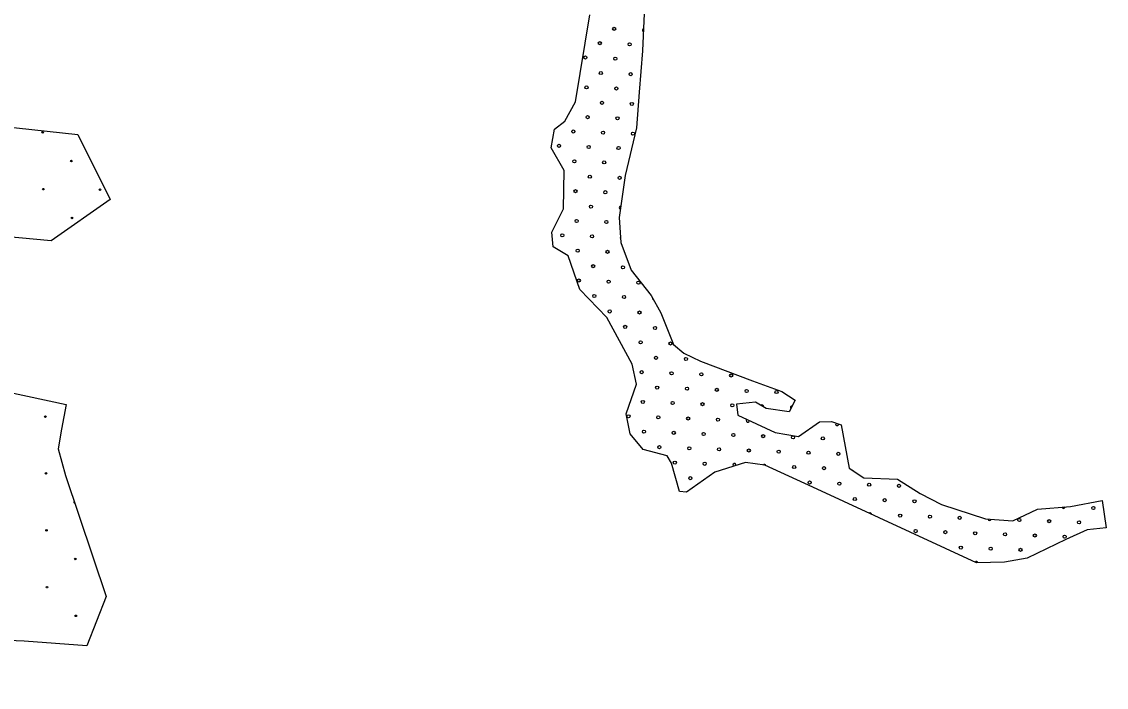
# Model space of a CAD drawing. Extents: x 1612280 to 1883141, y 560852 to 780851.
# Drawn here: x 1805479 to 1812813, y 650254 to 654757 of the extents above; entities that cross this region are included whole.
import ezdxf

# ---------------------------------------------------------------- set-up
doc = ezdxf.new("R2010")
doc.units = 0
for name, color, linetype in [('DESIGN - EROSION CONTROL - Devices', 7, 'Continuous'), ('DESIGN - SCRATCH - User 1', 7, 'Continuous'), ('DESIGN - TRAFFIC CONTROL PERMANENT - Pavement Marking Text', 7, 'Continuous')]:
    doc.layers.add(name, color=color, linetype=linetype)

msp = doc.modelspace()

# ---------------------------------------------------------------- linework, layer by layer
at = {"layer": 'DESIGN - EROSION CONTROL - Devices'}
for centre in [(1805620.8, 654008.3), (1805620.8, 654008.3), (1805814.9, 653814.1), (1805814.9, 653814.1), (1805624.5, 653623.7), (1805624.5, 653623.7), (1806009.1, 653620), (1806009.1, 653620), (1805818.7, 653429.6), (1805818.7, 653429.6), (1805639.5, 652085.5), (1805639.5, 652085.5), (1805643.2, 651701), (1805643.2, 651701), (1805646.9, 651316.4), (1805646.9, 651316.4), (1805841.1, 651122.3), (1805841.1, 651122.3), (1805650.7, 650931.8), (1805650.7, 650931.8), (1805844.8, 650737.7), (1805844.8, 650737.7)]:
    msp.add_circle(centre, 5.28, dxfattribs=at)
for centre, start, end in [((1805837.3, 651506.8), 118.2162, 278.84433), ((1806035.2, 650928.1), 168.98678, 228.07375)]:
    msp.add_arc(centre, 5.28, start, end, dxfattribs=at)
at = {"layer": 'DESIGN - SCRATCH - User 1'}
for points in [[(1809059.4, 653903.1), (1809081.2, 654028.7), (1809152.2, 654083.3), (1809223.1, 654214.3), (1809321.3, 654804.1)], [(1809059.4, 653903.1), (1809081.2, 654028.7), (1809152.2, 654083.3), (1809223.1, 654214.3), (1809321.3, 654804.1)], [(1809687.6, 654812), (1809676.8, 654560.1), (1809655.2, 654279.3), (1809635.6, 654037.9)], [(1809687.6, 654812), (1809676.8, 654560.1), (1809655.2, 654279.3), (1809635.6, 654037.9)], [(1804839.2, 654105.1), (1805859, 653994.2), (1806077.6, 653553.6), (1805678.5, 653274.6), (1804826.5, 653353.8), (1804817, 653166.8), (1804712.5, 653160.5), (1804699.8, 652399.7), (1805779.8, 652168.3)], [(1804839.2, 654105.1), (1805859, 653994.2), (1806077.6, 653553.6), (1805678.5, 653274.6), (1804826.5, 653353.8), (1804817, 653166.8), (1804712.5, 653160.5), (1804699.8, 652399.7), (1805779.8, 652168.3)], [(1809635.6, 654037.9), (1809560.7, 653716.9), (1809518.7, 653432), (1809530.7, 653264), (1809599.7, 653075), (1809734.6, 652904), (1809800.5, 652787.1), (1809887.4, 652574.1), (1809956.4, 652514.1), (1810070.3, 652460.1), (1810421, 652328.1), (1810618.9, 652256.1), (1810708.8, 652196.1), (1810669.8, 652118.2), (1810513.9, 652139.2), (1810442, 652184.1), (1810313.1, 652169.2), (1810322.1, 652094.2), (1810573.9, 651977.2), (1810732.8, 651950.2), (1810873.7, 652049.2), (1810954.6, 652052.2), (1811019.9, 652030.2)], [(1809635.6, 654037.9), (1809560.7, 653716.9), (1809518.7, 653432), (1809530.7, 653264), (1809599.7, 653075), (1809734.6, 652904), (1809800.5, 652787.1), (1809887.4, 652574.1), (1809956.4, 652514.1), (1810070.3, 652460.1), (1810421, 652328.1), (1810618.9, 652256.1), (1810708.8, 652196.1), (1810669.8, 652118.2), (1810513.9, 652139.2), (1810442, 652184.1), (1810313.1, 652169.2), (1810322.1, 652094.2), (1810573.9, 651977.2), (1810732.8, 651950.2), (1810873.7, 652049.2), (1810954.6, 652052.2), (1811019.9, 652030.2)], [(1811019.9, 652030.2), (1811075.6, 651737.3), (1811173.2, 651672.2), (1811400.9, 651662.9), (1811554.2, 651565.3), (1811698.2, 651490.9), (1811995.6, 651393.3), (1812181.5, 651379.3), (1812348.7, 651458.4), (1812571.7, 651477), (1812785.5, 651518.8), (1812813.4, 651332.8), (1812683.3, 651318.9), (1812539.2, 651253.8), (1812279, 651128.3), (1812125.7, 651100.4), (1811935.2, 651095.7), (1810829.4, 651607.2), (1810504.1, 651755.9), (1810374, 651774.5), (1810165, 651709.4), (1809974.5, 651574.6), (1809928, 651579.2), (1809872.2, 651769.9), (1809844.4, 651821), (1809681.7, 651862.9), (1809593.5, 651969.8), (1809565.6, 652104.6), (1809635.3, 652304.5), (1809607.4, 652439.4), (1809435.5, 652755.5), (1809254.3, 652946.1), (1809175.3, 653174), (1809073.1, 653234.4), (1809063.8, 653332), (1809142.8, 653490.1), (1809147.4, 653750.5), (1809059.4, 653903.1)], [(1811019.9, 652030.2), (1811075.6, 651737.3), (1811173.2, 651672.2), (1811400.9, 651662.9), (1811554.2, 651565.3), (1811698.2, 651490.9), (1811995.6, 651393.3), (1812181.5, 651379.3), (1812348.7, 651458.4), (1812571.7, 651477), (1812785.5, 651518.8), (1812813.4, 651332.8), (1812683.3, 651318.9), (1812539.2, 651253.8), (1812279, 651128.3), (1812125.7, 651100.4), (1811935.2, 651095.7), (1810829.4, 651607.2), (1810504.1, 651755.9), (1810374, 651774.5), (1810165, 651709.4), (1809974.5, 651574.6), (1809928, 651579.2), (1809872.2, 651769.9), (1809844.4, 651821), (1809681.7, 651862.9), (1809593.5, 651969.8), (1809565.6, 652104.6), (1809635.3, 652304.5), (1809607.4, 652439.4), (1809435.5, 652755.5), (1809254.3, 652946.1), (1809175.3, 653174), (1809073.1, 653234.4), (1809063.8, 653332), (1809142.8, 653490.1), (1809147.4, 653750.5), (1809059.4, 653903.1)], [(1805779.8, 652168.3), (1805747.2, 652001.2), (1805726.2, 651867.8), (1805775.9, 651687.3), (1806050.3, 650868.7)], [(1805779.8, 652168.3), (1805747.2, 652001.2), (1805726.2, 651867.8), (1805775.9, 651687.3), (1806050.3, 650868.7)], [(1806050.3, 650868.7), (1805919.6, 650533.9), (1805496.3, 650565.3), (1805067.7, 650583.6), (1804453.6, 650586.2), (1804466.8, 650254.1)], [(1806050.3, 650868.7), (1805919.6, 650533.9), (1805496.3, 650565.3), (1805067.7, 650583.6), (1804453.6, 650586.2), (1804466.8, 650254.1)]]:
    msp.add_lwpolyline(points, dxfattribs=at)
at = {"layer": 'DESIGN - TRAFFIC CONTROL PERMANENT - Pavement Marking Text'}
for centre in [(1809485.2, 654708.3), (1809485.2, 654708.3), (1809388.1, 654611.3), (1809388.1, 654611.3), (1809589.7, 654603.8), (1809589.7, 654603.8), (1809291, 654514.2), (1809291, 654514.2), (1809492.7, 654506.7), (1809492.7, 654506.7), (1809395.6, 654409.7), (1809395.6, 654409.7), (1809597.2, 654402.2), (1809597.2, 654402.2), (1809298.5, 654312.6), (1809298.5, 654312.6), (1809500.1, 654305.1), (1809500.1, 654305.1), (1809403.1, 654208), (1809403.1, 654208), (1809604.7, 654200.6), (1809604.7, 654200.6), (1809306, 654111), (1809306, 654111), (1809507.6, 654103.5), (1809507.6, 654103.5), (1809208.9, 654013.9), (1809208.9, 654013.9), (1809410.5, 654006.4), (1809410.5, 654006.4), (1809612.1, 653999), (1809612.1, 653999), (1809111.8, 653916.8), (1809111.8, 653916.8), (1809313.5, 653909.4), (1809313.5, 653909.4), (1809515.1, 653901.9), (1809515.1, 653901.9), (1809216.4, 653812.3), (1809216.4, 653812.3), (1809418, 653804.8), (1809418, 653804.8), (1809320.9, 653707.8), (1809320.9, 653707.8), (1809522.5, 653700.3), (1809522.5, 653700.3), (1809223.8, 653610.7), (1809223.8, 653610.7), (1809425.5, 653603.2), (1809425.5, 653603.2), (1809328.4, 653506.1), (1809328.4, 653506.1), (1809231.3, 653409.1), (1809231.3, 653409.1), (1809432.9, 653401.6), (1809432.9, 653401.6), (1809134.2, 653312), (1809134.2, 653312), (1809335.9, 653304.5), (1809335.9, 653304.5), (1809238.8, 653207.5), (1809238.8, 653207.5), (1809440.4, 653200), (1809440.4, 653200), (1809343.3, 653102.9), (1809343.3, 653102.9), (1809544.9, 653095.5), (1809544.9, 653095.5), (1809246.2, 653005.9), (1809246.2, 653005.9), (1809447.9, 652998.4), (1809447.9, 652998.4), (1809649.5, 652990.9), (1809649.5, 652990.9), (1809350.8, 652901.3), (1809350.8, 652901.3), (1809552.4, 652893.8), (1809552.4, 652893.8), (1809455.3, 652796.8), (1809455.3, 652796.8), (1809656.9, 652789.3), (1809656.9, 652789.3), (1809559.9, 652692.2), (1809559.9, 652692.2), (1809761.5, 652684.8), (1809761.5, 652684.8), (1809664.4, 652587.7), (1809664.4, 652587.7), (1809866, 652580.2), (1809866, 652580.2), (1809768.9, 652483.2), (1809768.9, 652483.2), (1809970.6, 652475.7), (1809970.6, 652475.7), (1809671.9, 652386.1), (1809671.9, 652386.1), (1809873.5, 652378.6), (1809873.5, 652378.6), (1810075.1, 652371.2), (1810075.1, 652371.2), (1810276.7, 652363.7), (1810276.7, 652363.7), (1809776.4, 652281.6), (1809776.4, 652281.6), (1809978, 652274.1), (1809978, 652274.1), (1810179.6, 652266.6), (1810179.6, 652266.6), (1810381.2, 652259.2), (1810381.2, 652259.2), (1810582.8, 652251.7), (1810582.8, 652251.7), (1809679.3, 652184.5), (1809679.3, 652184.5), (1809880.9, 652177), (1809880.9, 652177), (1810082.6, 652169.5), (1810082.6, 652169.5), (1810284.2, 652162.1), (1810284.2, 652162.1), (1809582.3, 652087.4), (1809582.3, 652087.4), (1809783.9, 652079.9), (1809783.9, 652079.9), (1809985.5, 652072.5), (1809985.5, 652072.5), (1810187.1, 652065), (1810187.1, 652065), (1809686.8, 651982.9), (1809686.8, 651982.9), (1809888.4, 651975.4), (1809888.4, 651975.4), (1810090, 651967.9), (1810090, 651967.9), (1810291.6, 651960.5), (1810291.6, 651960.5), (1810493.2, 651953), (1810493.2, 651953), (1809791.3, 651878.3), (1809791.3, 651878.3), (1810694.9, 651945.5), (1810694.9, 651945.5), (1810896.5, 651938.1), (1810896.5, 651938.1), (1809993, 651870.9), (1809993, 651870.9), (1810194.6, 651863.4), (1810194.6, 651863.4), (1810396.2, 651855.9), (1810396.2, 651855.9), (1810597.8, 651848.5), (1810597.8, 651848.5), (1810799.4, 651841), (1810799.4, 651841), (1811001, 651833.5), (1811001, 651833.5), (1809895.9, 651773.8), (1809895.9, 651773.8), (1810097.5, 651766.3), (1810097.5, 651766.3), (1810702.3, 651743.9), (1810702.3, 651743.9), (1810903.9, 651736.5), (1810903.9, 651736.5), (1810000.4, 651669.3), (1810000.4, 651669.3), (1810806.9, 651639.4), (1810806.9, 651639.4), (1811008.5, 651631.9), (1811008.5, 651631.9), (1811210.1, 651624.5), (1811210.1, 651624.5), (1811411.7, 651617), (1811411.7, 651617), (1811113, 651527.4), (1811113, 651527.4), (1811314.6, 651519.9), (1811314.6, 651519.9), (1811516.2, 651512.4), (1811516.2, 651512.4), (1812725.9, 651467.6), (1812725.9, 651467.6), (1811419.2, 651415.4), (1811419.2, 651415.4), (1811620.8, 651407.9), (1811620.8, 651407.9), (1811822.4, 651400.4), (1811822.4, 651400.4), (1812225.6, 651385.5), (1812225.6, 651385.5), (1812427.2, 651378), (1812427.2, 651378), (1812628.8, 651370.6), (1812628.8, 651370.6), (1811523.7, 651310.8), (1811523.7, 651310.8), (1811725.3, 651303.4), (1811725.3, 651303.4), (1811926.9, 651295.9), (1811926.9, 651295.9), (1812128.5, 651288.4), (1812128.5, 651288.4), (1812330.1, 651281), (1812330.1, 651281), (1812531.7, 651273.5), (1812531.7, 651273.5), (1811829.8, 651198.8), (1811829.8, 651198.8), (1812031.5, 651191.4), (1812031.5, 651191.4), (1812233.1, 651183.9), (1812233.1, 651183.9)]:
    msp.add_circle(centre, 10.6, dxfattribs=at)
for centre, start, end in [((1809686.8, 654700.9), 109.494, 245.60089), ((1809530, 653498.7), 89.35866, 253.88574), ((1809537.5, 653297.1), 153.33679, 214.82935), ((1809754, 652886.4), 170.90568, 247.91646), ((1810485.8, 652154.6), 337.95606, 137.99939), ((1810687.4, 652147.1), 78.5948, 228.30802), ((1810388.7, 652057.5), 125.89548, 4.26881), ((1810993.5, 652035.1), 140.67562, 2.18087), ((1810299.1, 651758.9), 333.40171, 241.17928), ((1810500.7, 651751.4), 7.14454, 143.75043), ((1811105.5, 651729), 212.46177, 260.12206), ((1812524.3, 651475.1), 196.21877, 353.31208), ((1811217.5, 651422.8), 359.49213, 130.8684), ((1812024, 651393), 185.62822, 345.79167), ((1811934.4, 651094.3), 9.11311, 146.20322)]:
    msp.add_arc(centre, 10.6, start, end, dxfattribs=at)

doc.saveas('drawing.dxf')
